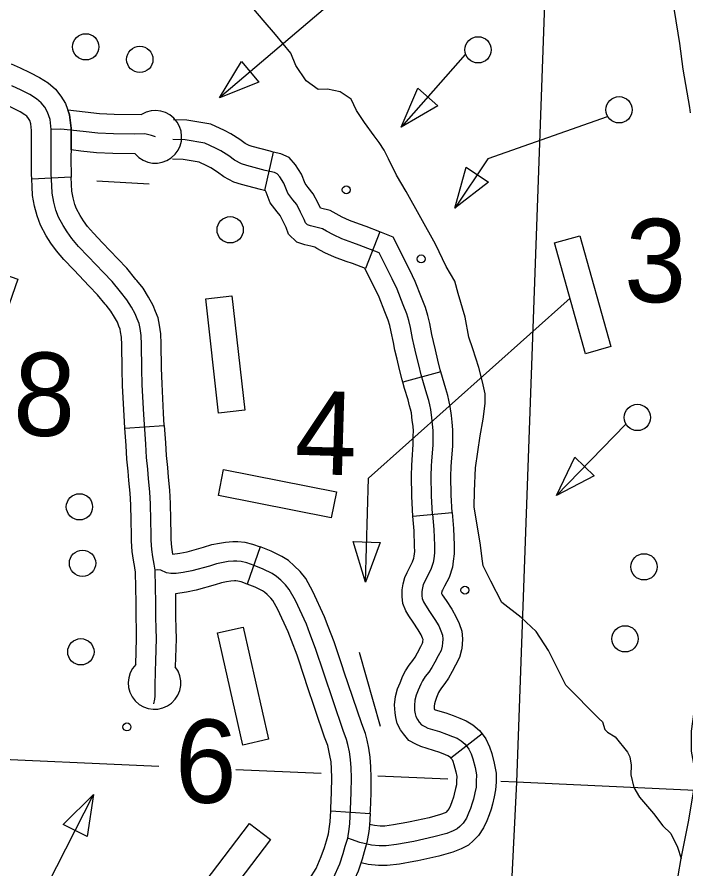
# Model space of a CAD drawing. Extents: x 653372 to 905732, y 627442 to 787275.
# Drawn here: x 714058 to 716602, y 751427 to 754665 of the extents above; entities that cross this region are included whole.
import ezdxf

# ---------------------------------------------------------------- set-up
doc = ezdxf.new("R2010")
doc.units = 0
for name, color, linetype in [('31', 7, 'Continuous'), ('32', 7, 'Continuous'), ('35', 7, 'Continuous'), ('5', 7, 'Continuous'), ('56', 7, 'Continuous')]:
    doc.layers.add(name, color=color, linetype=linetype)

msp = doc.modelspace()

# ---------------------------------------------------------------- linework, layer by layer
at = {"layer": '31'}
for p, q in [((714264.1, 754056.7), (714114.3, 754049.1)), ((714468.5, 753103), (714618.2, 753112.9)), ((715563.2, 752768.1), (715712.6, 752781.6)), ((714983, 752651.6), (714933.5, 752509.9)), ((715601.4, 752288.6), (715601.3, 752288.4)), ((715826.9, 751940), (715708.1, 751848.4)), ((715251.4, 751647.3), (715401.1, 751637.2))]:
    msp.add_line(p, q, dxfattribs=at)
for points in [[(714036.1, 754487.6), (714069.8, 754472.3), (714106.5, 754455), (714143.4, 754435.9), (714176.7, 754415.3), (714204.4, 754391.5), (714224.9, 754364.8), (714242.5, 754336.5), (714257.7, 754293.1), (714263.4, 754242.2), (714263.4, 754179.2), (714262.9, 754116.7), (714263.3, 754072), (714264.1, 754056.7)], [(714578.7, 752054.6), (714581.9, 752072.7), (714583.6, 752084), (714583.6, 752099), (714583.5, 752123.6), (714584.2, 752177.7), (714585.4, 752218.2), (714587.9, 752302.4), (714587.2, 752339.3), (714585.9, 752385.7), (714585.7, 752440.8), (714584.7, 752496.4), (714583.7, 752562.7), (714580, 752585.4), (714575, 752613.3), (714570.8, 752641.6), (714568.7, 752675.8), (714568.4, 752697.2), (714567.3, 752753.2), (714566, 752813.4), (714563.3, 752860.5), (714558.4, 752910.2), (714555.9, 752946.3), (714550.8, 752991.5), (714547.8, 753041.2), (714540.3, 753154.8), (714534.5, 753267), (714532.3, 753328), (714531, 753421), (714529.7, 753454.7), (714526, 753481.3), (714522, 753500.5), (714515.2, 753518), (714507.6, 753536.9), (714493.8, 753562.3), (714476, 753590.6), (714451.9, 753620.9), (714419.9, 753659.9), (714386.8, 753693.6), (714328.1, 753755.5), (714292.4, 753793.4), (714266.9, 753823.3), (714249, 753848.4), (714233.4, 753872.5), (714215.2, 753904.7), (714206, 753931.4), (714198.3, 753962.1), (714192, 753995.1), (714190.6, 754024.7), (714188.3, 754069.8), (714187.9, 754116.7), (714188.4, 754179.5), (714188.4, 754238), (714184.1, 754276.3), (714174.4, 754303.9), (714163.2, 754322), (714149.6, 754339.7), (714132.3, 754354.6), (714106.4, 754370.6), (714073.2, 754387.7), (714038.2, 754404.3)], [(714114.3, 754049.1), (714113.4, 754067.6), (714112.9, 754116.7), (714113.4, 754179.8), (714113.4, 754233.7), (714110.5, 754259.6), (714106.4, 754271.3), (714101.4, 754279.2), (714094.8, 754287.9), (714087.9, 754293.9), (714069.4, 754305.3), (714040, 754320.5), (714016.7, 754331.5)], [(714263.3, 754159.9), (714263.4, 754242.2), (714257.7, 754293.1), (714251.1, 754312), (714317.2, 754305), (714371.2, 754299), (714426.9, 754296.5), (714531.7, 754294.6)], [(714584.2, 754209.5), (714568.9, 754215.4), (714543.6, 754220.7), (714503.6, 754220.1), (714424.5, 754221.5), (714365.4, 754224.2), (714309.2, 754230.5), (714224.8, 754239.4), (714188.4, 754238)], [(714507.8, 754145), (714422.1, 754146.6), (714359.6, 754149.4), (714301.1, 754155.9), (714263.3, 754159.9)], [(714396.8, 753569.7), (714393.6, 753573.7), (714364, 753609.7), (714332.8, 753641.6), (714273.6, 753704), (714236.5, 753743.3), (714207.7, 753777.1), (714187, 753806.2), (714169.2, 753833.7), (714146.6, 753873.8), (714134.1, 753910), (714125, 753945.9), (714117.3, 753986.2), (714115.7, 754021), (714114.3, 754049.1)], [(714514.2, 753663.1), (714510.2, 753668.1), (714475.7, 753710), (714440.8, 753745.7), (714382.6, 753807), (714348.3, 753843.5), (714326.1, 753869.5), (714311.1, 753890.6), (714297.6, 753911.4), (714283.9, 753935.6), (714278, 753952.8), (714271.6, 753978.3), (714266.7, 754003.9), (714265.5, 754028.3), (714264.1, 754056.7)], [(714618.2, 753112.9), (714615.2, 753159.2), (714609.5, 753270.3), (714607.3, 753329.9), (714606, 753423), (714604.5, 753461.4), (714599.9, 753494.1), (714594.2, 753521.7), (714585, 753545.5), (714575.6, 753568.9), (714558.6, 753600.2), (714537.3, 753634.1), (714514.2, 753663.1)], [(714468.5, 753103), (714465.4, 753150.5), (714459.6, 753263.7), (714457.3, 753326.1), (714456, 753419.1), (714454.9, 753448.1), (714452, 753468.4), (714449.8, 753479.3), (714445.5, 753490.4), (714439.7, 753504.9), (714429.1, 753524.4), (714414.8, 753547.2), (714396.8, 753569.7)], [(714506.6, 752569.7), (714506.1, 752572.6), (714500.9, 752601.2), (714496.2, 752633.8), (714493.7, 752673), (714493.4, 752696.1), (714492.4, 752751.7), (714491, 752810.4), (714488.5, 752854.7), (714483.7, 752903.9), (714481.1, 752939.5), (714476.1, 752985), (714472.9, 753036.4), (714468.5, 753103)], [(714618.2, 753112.9), (714622.6, 753046), (714625.6, 752997.9), (714630.6, 752953.1), (714633.1, 752916.6), (714638.1, 752866.3), (714640.9, 752816.3), (714642.3, 752754.8), (714643.4, 752698.4), (714643.6, 752678.7), (714645.5, 752649.5), (714649.3, 752623)], [(715637.9, 752774.9), (715643.2, 752716.6), (715645.4, 752655.8), (715645.6, 752628.8), (715642.9, 752606.3), (715640.9, 752591.3), (715632.1, 752564.5), (715617.2, 752536.2), (715608.7, 752520), (715603.4, 752508.6), (715600, 752495.7), (715598, 752481.2), (715597.6, 752465.1), (715598.7, 752454.6), (715603.9, 752442.4), (715612, 752429.1), (715627.3, 752405.6), (715647.5, 752375.4), (715661.8, 752350.4), (715669.7, 752332.1), (715676.2, 752314.9), (715677.3, 752299.8), (715676.9, 752286.6), (715675, 752274.1), (715671, 752257.7), (715659.9, 752237.4), (715647.1, 752212.8), (715635.5, 752192.2), (715623.9, 752175.5), (715610.9, 752158.3), (715600.4, 752142.1), (715593.5, 752128.7), (715584.3, 752106.5), (715576.7, 752087.3), (715571.6, 752068.9), (715569.5, 752048.4), (715570.4, 752028.8), (715572.6, 752016.7), (715574.8, 752006.1), (715580.9, 751994.9), (715587.7, 751985.1), (715596.4, 751974.4), (715608.7, 751968), (715621, 751962.1), (715665.3, 751948.7), (715691.5, 751939.4), (715714.8, 751930.7), (715731.7, 751923.7), (715746.9, 751914.2), (715762.5, 751900.7), (715777, 751881.9), (715785.5, 751864.1), (715791.4, 751844.9), (715800, 751812.5), (715805.7, 751784.3), (715804.9, 751759.2), (715803.8, 751737.2), (715799.6, 751716.8), (715793.9, 751691.9), (715789.4, 751677), (715782.8, 751657.1), (715775.8, 751638.4), (715767.3, 751620.1), (715754.7, 751601.4), (715742.2, 751588.3), (715732.5, 751579.5), (715717.2, 751571.5), (715692.3, 751562.2), (715643.9, 751548.6), (715567.7, 751531.8), (715501.2, 751519.8), (715461.5, 751515), (715435.9, 751514.7), (715405.9, 751517.7), (715362.1, 751527.5), (715330.4, 751539), (715315.7, 751544.1)], [(715712.6, 752781.6), (715718.1, 752721.3), (715720.4, 752657.5), (715720.6, 752624.6), (715717.3, 752597), (715714.4, 752574.6), (715701.4, 752535.1), (715683.7, 752501.4), (715675.9, 752486.6), (715674.2, 752482.9), (715673.7, 752481.1), (715672.9, 752475.1), (715672.8, 752473.4), (715675.4, 752469.2), (715690, 752446.9), (715711.3, 752414.9), (715728.9, 752384.1), (715739.3, 752360.3), (715750.3, 752331), (715752.4, 752301.3), (715751.7, 752279.8), (715749.7, 752266.1)], [(715601.3, 752288.4), (715602.1, 752293.3), (715602.2, 752298.3), (715602.2, 752298.7), (715600.2, 752303.9), (715594.6, 752316.7), (715583.7, 752335.9), (715564.7, 752364.3), (715548.6, 752389.1), (715537, 752408), (715525.4, 752435.4), (715522.4, 752462.1), (715523.2, 752487.3), (715526.3, 752510.2), (715532.6, 752534.3), (715541.5, 752553.3), (715550.8, 752571.1), (715562.8, 752593.9), (715567.5, 752608), (715568.5, 752615.6), (715570.5, 752633), (715570.4, 752654.2), (715568.3, 752711.9), (715563.2, 752768.1)], [(714649.3, 752623), (714676.9, 752627.5), (714705.6, 752632.7), (714767.7, 752649.9), (714798.5, 752660.2), (714828.7, 752665.5), (714850.9, 752669.4), (714878.2, 752671.9), (714898.3, 752672.1), (714924, 752669), (714953.3, 752661.9), (714983, 752651.6)], [(715301.2, 752178.9), (715295.9, 752194.6), (715264.1, 752290.2), (715241.8, 752348.2), (715227.9, 752385.6), (715183.6, 752481.1), (715155.9, 752530.9), (715134.9, 752556.9), (715112.2, 752579.7), (715090.1, 752598.9), (715065.5, 752614.8), (715025.2, 752634.4), (714987, 752650.1), (714983, 752651.6)], [(715261.5, 751392.8), (715285.2, 751446.3), (715298.9, 751486), (715306.7, 751513.3), (715315.7, 751544.1), (715321.2, 751578.6), (715323.4, 751599), (715327, 751652.7), (715329.4, 751717.3), (715330.1, 751773.5), (715329.2, 751811.6), (715326.7, 751843.3), (715322, 751872), (715316.3, 751899.7), (715311.4, 751919.3), (715298.4, 751953.3), (715224.7, 752170.7), (715193.5, 752264.9), (715171.6, 752321.7), (715158.7, 752356.7), (715116.8, 752447), (715093.5, 752488.8), (715079, 752506.8), (715061, 752524.8), (715044.8, 752538.9), (715028.6, 752549.4), (714994.5, 752565.9), (714960.4, 752580), (714932.1, 752589.9), (714910.7, 752595), (714894.2, 752597), (714881.9, 752596.9), (714860.8, 752595), (714841.7, 752591.6), (714817, 752587.3), (714789.6, 752578.1), (714722.4, 752559.6), (714689.7, 752553.5), (714663.5, 752549.3), (714643.5, 752550.4), (714626.5, 752552.9), (714604.8, 752562.1), (714593.8, 752563.9), (714583.7, 752562.7)], [(714509.9, 752204), (714512.9, 752302.8), (714512.2, 752337.5), (714510.9, 752384.6), (714510.7, 752440), (714509.7, 752495.1), (714508.8, 752556.2), (714506.6, 752569.7)], [(714933.5, 752509.9), (714910.9, 752517.8), (714897.4, 752521.1), (714890.1, 752522), (714885.7, 752521.9), (714870.8, 752520.6), (714854.7, 752517.7), (714835.5, 752514.4), (714811.6, 752506.4), (714739.2, 752486.4), (714702.4, 752479.6), (714660.6, 752472.9)], [(715159.1, 752130.8), (715153.6, 752146.9), (715122.9, 752239.6), (715101.5, 752295.2), (715089.4, 752327.8), (715049.9, 752412.9), (715031.1, 752446.7), (715023, 752456.6), (715009.7, 752470), (714999.6, 752478.8), (714991.7, 752483.9), (714963.8, 752497.5), (714933.7, 752509.9), (714933.5, 752509.9)], [(714660.6, 752472.9), (714660.9, 752386.9), (714662.2, 752341.1), (714662.9, 752302), (714659.7, 752195.4)], [(715708.1, 751848.4), (715707.8, 751848.9), (715702.3, 751853.6), (715697.2, 751856.8), (715687.2, 751860.9), (715665.9, 751868.9), (715641.9, 751877.4), (715593.9, 751891.9), (715575.3, 751900.8), (715547.9, 751915), (715527.5, 751940.2), (715517.1, 751955.3), (715503.6, 751979.8), (715498.9, 752002.6), (715495.7, 752020.5), (715494.3, 752050.5), (715497.7, 752082.8), (715505.5, 752111.1), (715514.7, 752134.5), (715525.4, 752160.4), (715535.5, 752179.8), (715549.5, 752201.5), (715563.2, 752219.5), (715571.8, 752232), (715581.1, 752248.5), (715593.7, 752272.8), (715600.5, 752285.1), (715601.4, 752288.6)], [(715749.7, 752266.1), (715748.7, 752259.6), (715741.5, 752230.2), (715726.1, 752202.1), (715713.1, 752177.1), (715699.1, 752152.3), (715684.7, 752131.4), (715672.3, 752115.2), (715665.3, 752104.3), (715661.6, 752097.1), (715653.8, 752078.4), (715647.9, 752063.4), (715645.6, 752055), (715644.7, 752046.2), (715645.1, 752037.1), (715645.8, 752033.4), (715648.2, 752032.2), (715688.6, 752020), (715717.2, 752009.9), (715742.4, 752000.4), (715766.1, 751990.5), (715791.5, 751974.8), (715817.3, 751952.5), (715826.9, 751940)], [(715401.1, 751637.2), (715401.9, 751648.8), (715404.4, 751715.5), (715405.1, 751773.9), (715404.2, 751815.5), (715401.2, 751852.3), (715395.8, 751885.5), (715389.5, 751916.4), (715383.1, 751941.9), (715369, 751978.7), (715301.2, 752178.9)], [(715251.4, 751647.3), (715252.1, 751656.7), (715254.4, 751719.2), (715255.1, 751773.1), (715254.3, 751807.7), (715252.2, 751834.2), (715248.2, 751858.5), (715243.2, 751883), (715239.8, 751896.6), (715227.8, 751927.8), (715159.1, 752130.8)], [(715826.9, 751940), (715841.3, 751921.4), (715855.6, 751891.5), (715863.6, 751865.5), (715873.1, 751829.5), (715880.9, 751790.6), (715879.9, 751756.1), (715878.4, 751727.8), (715872.9, 751700.9), (715866.4, 751672.7), (715860.9, 751654.4), (715853.5, 751632.2), (715845, 751609.4), (715832.7, 751583), (715813.4, 751554.4), (715794.6, 751534.5), (715775.6, 751517.5), (715747.9, 751502.9), (715715.6, 751490.8), (715662.1, 751475.8), (715582.5, 751458.3), (715567, 751455.5)], [(715708.1, 751848.4), (715712.8, 751842.4), (715715.5, 751836.8), (715719.3, 751824.2), (715726.9, 751795.6), (715730.4, 751778), (715730, 751762.3), (715729.1, 751746.7), (715726.3, 751732.7), (715721.3, 751711.1), (715717.9, 751699.6), (715712.1, 751682.1), (715706.6, 751667.5), (715701.8, 751657.2), (715695.9, 751648.5), (715689.9, 751642.1), (715689.4, 751641.6), (715686.4, 751640), (715669, 751633.6), (715625.7, 751621.4), (715553, 751605.4), (715540.3, 751603.1)], [(715042.4, 751239.1), (715056.7, 751252.5), (715075.3, 751272.5), (715091.4, 751292.7), (715108.2, 751312.5), (715132.6, 751337.8), (715152.7, 751365.1), (715171.1, 751390.5), (715195.2, 751428.4), (715215.3, 751473.7), (715227.4, 751508.6), (715234.7, 751534.1), (715242.4, 751560.6), (715246.9, 751588.4), (715248.6, 751605.4), (715251.4, 751647.3)], [(715401.1, 751637.2), (715398.1, 751592.7), (715395.6, 751568.7), (715389, 751527.6), (715378.8, 751492.5), (715370.4, 751463.4), (715355, 751418.8), (715327.8, 751357.3), (715295.2, 751306.1), (715273.8, 751276.6), (715247.5, 751240.9), (715219.5, 751211.8), (715207.2, 751197.3), (715189, 751174.5), (715163.1, 751146.7), (715145.3, 751129.9)], [(715540.3, 751603.1), (715490, 751594), (715456.6, 751589.9), (715439.2, 751589.8), (715417.8, 751591.8), (715398.5, 751596.2)], [(715567, 751455.5), (715512.4, 751445.6), (715466.3, 751440), (715432.6, 751439.7), (715394, 751443.5), (715366.5, 751449.6)]]:
    msp.add_lwpolyline(points, dxfattribs=at)
for centre, start, end in [((714584.2, 754209.5), 220.1483, 121.6744), ((714581, 752133.7), 135.3184, 38.0884)]:
    msp.add_arc(centre, 100, start, end, dxfattribs=at)
at = {"layer": '32'}
for p, q in [((715032.6, 754152), (714998.7, 754005.8)), ((715437.6, 753848.5), (715383.1, 753708.8)), ((715669.8, 753317.1), (715525.1, 753277.5))]:
    msp.add_line(p, q, dxfattribs=at)
for points in [[(716619.7, 754300.7), (716616.6, 754321.6), (716592.2, 754466.9), (716578.5, 754564), (716558.4, 754689.7), (716548.5, 754735.8), (716538.9, 754773.3), (716527.5, 754804.1)], [(715032.6, 754152), (715020.2, 754154.8), (714952.8, 754172.6), (714940.6, 754176.3), (714926, 754184.4), (714905.6, 754199.3), (714870.6, 754221.5), (714846.8, 754234.2), (714794.8, 754258.6), (714704.3, 754273), (714653.3, 754274.5)], [(715087.5, 753995.7), (715073.1, 754033.8), (715057.5, 754058.4), (715047.9, 754069.3), (715037.4, 754073.9), (715002.2, 754082), (714932.5, 754100.4), (714911.4, 754106.8), (714885.6, 754121), (714863.3, 754137.3), (714832.7, 754156.7), (714813.2, 754167.2), (714772.6, 754186.2), (714697.3, 754198.1), (714651, 754199.5)], [(715437.6, 753848.5), (715385.4, 753868.9), (715360.1, 753877.5), (715322.8, 753891.6), (715295.2, 753904.2), (715271.8, 753916.5), (715249.5, 753930), (715212.3, 753939.3), (715212.2, 753939.3), (715203.5, 753957.4), (715184.9, 753993.2), (715165.8, 754016.8), (715153.8, 754032.6), (715140.5, 754067.5), (715117.7, 754103.5), (715093.2, 754131.4), (715061, 754145.4), (715032.6, 754152)], [(714998.7, 754005.8), (714984.1, 754009.2), (714912.1, 754028.2), (714882.2, 754037.2), (714845.1, 754057.7), (714821.1, 754075.3), (714794.8, 754091.9), (714779.5, 754100.2), (714750.4, 754113.7), (714690.2, 754123.3), (714648.8, 754124.6)], [(715383.1, 753708.8), (715333.9, 753727.9), (715309.4, 753736.3), (715265.1, 753753), (715229.1, 753769.4), (715197.9, 753785.8), (715191.1, 753790), (715175.8, 753793.8), (715152.8, 753799.6), (715122.8, 753809.4), (715091.1, 753840.3), (715081.6, 753865.1), (715069.4, 753890.1), (715058.7, 753910.8), (715047.9, 753924.1), (715021.3, 753958.8), (715005.7, 754000), (715002.6, 754005), (714998.7, 754005.8)], [(715434.8, 753769.1), (715359.7, 753798.4), (715334.8, 753806.9), (715294, 753822.3), (715262.2, 753836.8), (715234.9, 753851.2), (715220.3, 753860), (715194, 753866.6), (715173.6, 753871.7), (715162.7, 753875.3), (715155.2, 753882.6), (715150.4, 753895), (715136.4, 753923.8), (715121.8, 753952), (715106.9, 753970.5), (715087.5, 753995.7)], [(715669.8, 753317.1), (715667.8, 753324.4), (715658.7, 753361.2), (715649.4, 753399.8), (715641.7, 753431.9), (715636.3, 753458.3), (715627.7, 753500.8), (715620.2, 753531.2), (715611.6, 753560.6), (715596.9, 753598.8), (715572.6, 753660.1), (715552.3, 753703.5), (715488.7, 753828.6), (715437.6, 753848.5)], [(715637.9, 752774.9), (715634, 752845.6), (715633.3, 752921.3), (715634.9, 752957.9), (715635.5, 752978.4), (715640.3, 753037.2), (715640.3, 753071.8), (715641, 753093.8), (715638.7, 753117.4), (715635.9, 753141.1), (715631.8, 753172.8), (715627.9, 753191.5), (715623.8, 753207.1), (715617.1, 753231.1), (715603.8, 753274.2), (715595.2, 753305.5), (715585.8, 753343.4), (715576.5, 753382.3), (715568.5, 753415.6), (715562.8, 753443.3), (715554.5, 753484.5), (715547.8, 753511.7), (715540.5, 753536.5), (715527, 753571.5), (715503.7, 753630.4), (715484.9, 753670.6), (715434.8, 753769.1)], [(715525.1, 753277.5), (715522.6, 753286.6), (715513, 753325.6), (715503.6, 753364.7), (715495.2, 753399.3), (715489.3, 753428.4), (715481.3, 753468.1), (715475.4, 753492.2), (715469.4, 753512.4), (715457.2, 753544.2), (715434.9, 753600.6), (715417.5, 753637.6), (715380.9, 753709.6), (715383.1, 753708.8)], [(715712.6, 752781.6), (715709, 752848), (715708.3, 752920.1), (715709.9, 752955.1), (715710.4, 752974.3), (715715.3, 753034.1), (715715.3, 753070.6), (715716.1, 753096.3), (715713.3, 753125.5), (715710.3, 753150.3), (715705.8, 753185.3), (715700.9, 753208.6), (715696.3, 753226.7), (715689, 753252.4), (715675.8, 753295.1), (715669.8, 753317.1)], [(715563.2, 752768.1), (715559.1, 752843.2), (715558.3, 752922.6), (715560, 752960.7), (715560.6, 752982.6), (715565.3, 753040.2), (715565.3, 753072.9), (715565.9, 753091.3), (715564.1, 753109.4), (715561.5, 753131.9), (715557.8, 753160.3), (715554.9, 753174.3), (715551.4, 753187.5), (715545.1, 753209.9), (715531.8, 753253.2), (715525.1, 753277.5)]]:
    msp.add_lwpolyline(points, dxfattribs=at)
at = {"layer": '35'}
for points in [[(715238.5, 754391.4), (715203.1, 754390.2), (715157.3, 754422.1), (715118.3, 754480.8), (715099.5, 754528), (715040.8, 754599.4), (714993.9, 754653.1), (714958.4, 754695.7)], [(715820.8, 752657.4), (715796.8, 752803.7), (715797.8, 752862.4), (715801.5, 752951.9), (715819.1, 753073.3), (715830.6, 753136.8), (715838.2, 753196.6), (715838, 753233), (715829, 753278.5), (715813.9, 753333.1), (715792.2, 753403.4), (715776.1, 753447.8), (715762.9, 753523.7), (715736.4, 753614.5), (715722.9, 753661), (715689.9, 753717.4), (715649.8, 753802.3), (715538, 754001.9), (715501.6, 754064.1), (715470.8, 754126), (715454.1, 754158.8), (715435.1, 754188.5), (715416.7, 754213.8), (715379.2, 754264.6), (715348.6, 754310.2), (715328.8, 754353.1), (715287, 754381.4), (715238.5, 754391.4)], [(716561.5, 751335.1), (716583.8, 751466.6), (716611.4, 751606.5), (716630.7, 751719.3), (716638.8, 751790.6), (716623.4, 751874.6), (716623.7, 751950.2), (716633.8, 752023.5), (716658.4, 752112.3), (716703.5, 752224.3), (716735.1, 752283.1), (716787.2, 752361.1), (716849.4, 752446.7), (716909.6, 752532.5), (716978.6, 752608.2), (717107.2, 752754.3), (717196, 752797.3), (717270.5, 752828.9), (717352.1, 752896.1), (717402, 752968.2), (717430.3, 753050.9), (717457.1, 753147.6)], [(716272.4, 751998.1), (716145.1, 752125.4), (716079.3, 752257.1), (716032.7, 752329.7), (715975.7, 752383), (715902.1, 752439.6), (715860.4, 752520.7), (715831.1, 752578.6), (715827.5, 752605.1), (715820.8, 752657.4)], [(716272.4, 751998.1), (716284.7, 751986.5), (716293.8, 751957.5), (716295.9, 751954.1), (716303.5, 751947.2), (716332.8, 751928.6), (716379.8, 751870.6), (716389.3, 751852.6), (716393.9, 751821.4), (716392.8, 751784.9), (716403.5, 751736.9), (716425.7, 751699.7), (716479.2, 751638.2), (716514.4, 751590.6), (716544.5, 751562), (716569.6, 751509.1), (716583.8, 751466.6)]]:
    msp.add_lwpolyline(points, dxfattribs=at)
at = {"layer": '5'}
for points in [[(716087.3, 755349.9), (715957.5, 751756.8)], [(714597.4, 751816.8), (713861.9, 751849.2)], [(715215.3, 751789.5), (714889.8, 751803.9)], [(715696.2, 751768.3), (715430.8, 751780)], [(715957.5, 751756.8), (715898.4, 751759.4)], [(715957.5, 751756.8), (715912.8, 750860.5)], [(716906.8, 751712.5), (715957.5, 751756.8)]]:
    msp.add_lwpolyline(points, dxfattribs=at)
at = {"layer": '56'}
for p, q in [((714828.7, 754357.7), (714912.2, 754495.7)), ((714912.2, 754495.7), (714978.3, 754418)), ((714978.3, 754418), (714828.7, 754357.7)), ((715519.6, 754246.8), (715582.4, 754395.3)), ((715582.4, 754395.3), (715659, 754328)), ((715659, 754328), (715519.6, 754246.8)), ((715723.8, 753938.5), (715766, 754094.2)), ((715766, 754094.2), (715850.9, 754037.8)), ((715850.9, 754037.8), (715723.8, 753938.5)), ((716109.6, 752846.8), (716179.8, 752992)), ((716179.8, 752992), (716252.9, 752920.8)), ((716252.9, 752920.8), (716109.6, 752846.8)), ((715383.4, 752516.8), (715337, 752671.3)), ((715337, 752671.3), (715438.9, 752668.2)), ((715438.9, 752668.2), (715383.4, 752516.8)), ((714233.5, 751596.1), (714348.3, 751709.4)), ((714348.3, 751709.4), (714324.4, 751549.9)), ((714324.4, 751549.9), (714233.5, 751596.1))]:
    msp.add_line(p, q, dxfattribs=at)
for points in [[(715500.5, 754929.5), (714828.7, 754357.7)], [(715762.5, 754522.8), (715519.6, 754246.8)], [(716303.2, 754285.8), (715848.2, 754125.9), (715723.8, 753938.5)], [(714361.4, 754042.6), (714560.8, 754031.7)], [(715383.4, 752516.8), (715395.2, 752912.5), (716161.7, 753596.1)], [(716372.6, 753116.8), (716109.6, 752846.8)], [(715359.5, 752251.1), (715438.6, 751969.4)], [(714173.8, 751366.1), (714348.3, 751709.4)]]:
    msp.add_lwpolyline(points, dxfattribs=at)
for points in [[(716102.6, 753806.7), (716198.9, 753833.7), (716317.1, 753412.5), (716220.8, 753385.5)], [(713916.9, 753255.3), (713822.4, 753288.1), (713966, 753701.4), (714060.4, 753668.6)], [(714776, 753594), (714875.3, 753605.1), (714924.2, 753170.4), (714824.9, 753159.2)], [(714824.2, 752846.7), (714843.6, 752944.8), (715272.8, 752859.9), (715253.4, 752761.8)], [(714820.1, 752324.4), (714917.7, 752346.5), (715014.4, 751919.9), (714916.9, 751897.7)], [(714757.1, 751190.4), (714677.5, 751250.9), (714942.4, 751599.1), (715022, 751538.6)]]:
    msp.add_lwpolyline(points, close=True, dxfattribs=at)
for centre, radius in [((714319.3, 754551.9), 50), ((715811.6, 754540.5), 50), ((714524.9, 754504.3), 50), ((716348, 754312.6), 50), ((715310.1, 754008.3), 15), ((714868.7, 753856.4), 50), ((715595.1, 753745.8), 15), ((716417.7, 753143), 50), ((714295.4, 752803.3), 50), ((714307.1, 752588.9), 50), ((716442.7, 752575.3), 50), ((715761.5, 752486.7), 15), ((716370.6, 752301.6), 50), ((714300.8, 752252.3), 50), ((714475.8, 751966.7), 15)]:
    msp.add_circle(centre, radius, dxfattribs=at)

# ---------------------------------------------------------------- texts
for s, p in [('3', (716364.7, 753584.7)), ('8', (714040.3, 753076.6)), ('4', (715111.5, 752929.7)), ('6', (714654.2, 751681.9))]:
    msp.add_text(s, height=316.8, rotation=358.28, dxfattribs=at).set_placement(p)

doc.saveas('drawing.dxf')
